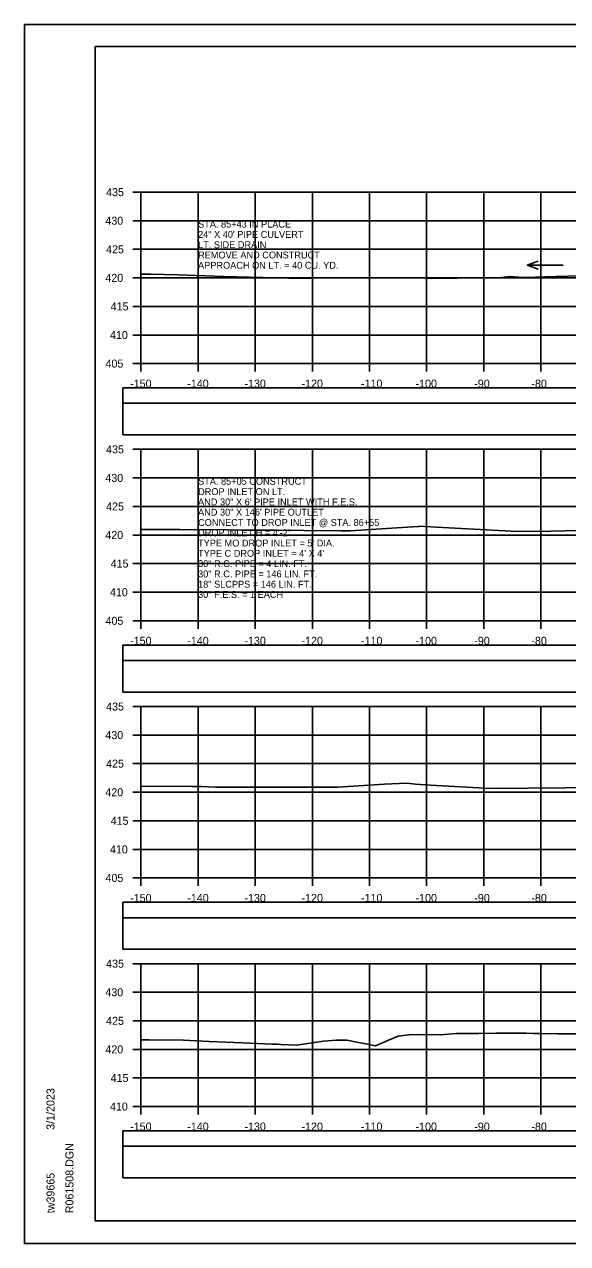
# Model space of a CAD drawing. Extents: x 1371057 to 1372761, y 380005 to 390517.
# Drawn here: x 1371390.5 to 1371485.5, y 388325.3 to 388538.6 of the extents above; entities that cross this region are included whole.
import ezdxf

# ---------------------------------------------------------------- set-up
doc = ezdxf.new("R2010")
doc.units = 0
for name, color, linetype in [('R_Axis', 7, 'Continuous'), ('R_Axis Annot', 7, 'Continuous'), ('R_Border', 7, 'Continuous'), ('R_Detour', 7, 'Continuous'), ('R_Dimension', 7, 'Continuous'), ('R_Exist Surface', 7, 'Continuous'), ('R_Grid', 7, 'Continuous'), ('R_No Plot', 7, 'Continuous'), ('R_Water Annot', 7, 'Continuous')]:
    doc.layers.add(name, color=color, linetype=linetype)

msp = doc.modelspace()

# ---------------------------------------------------------------- linework, layer by layer
at = {"layer": 'R_Axis'}
for p, q in [((1371409.47, 388509.24), (1371410.87, 388509.24)), ((1371410.87, 388479.24), (1371410.87, 388509.24)), ((1371409.47, 388504.24), (1371410.87, 388504.24)), ((1371409.47, 388499.24), (1371410.87, 388499.24)), ((1371409.47, 388494.24), (1371410.87, 388494.24)), ((1371409.47, 388489.24), (1371410.87, 388489.24)), ((1371409.47, 388484.24), (1371410.87, 388484.24)), ((1371409.47, 388479.24), (1371410.87, 388479.24)), ((1371410.87, 388479.24), (1371710.87, 388479.24)), ((1371410.87, 388477.84), (1371410.87, 388479.24)), ((1371420.87, 388477.84), (1371420.87, 388479.24)), ((1371430.87, 388477.84), (1371430.87, 388479.24)), ((1371440.87, 388477.84), (1371440.87, 388479.24)), ((1371450.87, 388477.84), (1371450.87, 388479.24)), ((1371460.87, 388477.84), (1371460.87, 388479.24)), ((1371470.87, 388477.84), (1371470.87, 388479.24)), ((1371480.87, 388477.84), (1371480.87, 388479.24)), ((1371409.47, 388464.24), (1371410.87, 388464.24)), ((1371410.87, 388434.24), (1371410.87, 388464.24)), ((1371409.47, 388459.24), (1371410.87, 388459.24)), ((1371409.47, 388454.24), (1371410.87, 388454.24)), ((1371409.47, 388449.24), (1371410.87, 388449.24)), ((1371409.47, 388444.24), (1371410.87, 388444.24)), ((1371409.47, 388439.24), (1371410.87, 388439.24)), ((1371409.47, 388434.24), (1371410.87, 388434.24)), ((1371410.87, 388434.24), (1371710.87, 388434.24)), ((1371410.87, 388432.84), (1371410.87, 388434.24)), ((1371420.87, 388432.84), (1371420.87, 388434.24)), ((1371430.87, 388432.84), (1371430.87, 388434.24)), ((1371440.87, 388432.84), (1371440.87, 388434.24)), ((1371450.87, 388432.84), (1371450.87, 388434.24)), ((1371460.87, 388432.84), (1371460.87, 388434.24)), ((1371470.87, 388432.84), (1371470.87, 388434.24)), ((1371480.87, 388432.84), (1371480.87, 388434.24)), ((1371409.47, 388419.24), (1371410.87, 388419.24)), ((1371410.87, 388389.24), (1371410.87, 388419.24)), ((1371409.47, 388414.24), (1371410.87, 388414.24)), ((1371409.47, 388409.24), (1371410.87, 388409.24)), ((1371409.47, 388404.24), (1371410.87, 388404.24)), ((1371409.47, 388399.24), (1371410.87, 388399.24)), ((1371409.47, 388394.24), (1371410.87, 388394.24)), ((1371409.47, 388389.24), (1371410.87, 388389.24)), ((1371410.87, 388389.24), (1371710.87, 388389.24)), ((1371410.87, 388387.84), (1371410.87, 388389.24)), ((1371420.87, 388387.84), (1371420.87, 388389.24)), ((1371430.87, 388387.84), (1371430.87, 388389.24)), ((1371440.87, 388387.84), (1371440.87, 388389.24)), ((1371450.87, 388387.84), (1371450.87, 388389.24)), ((1371460.87, 388387.84), (1371460.87, 388389.24)), ((1371470.87, 388387.84), (1371470.87, 388389.24)), ((1371480.87, 388387.84), (1371480.87, 388389.24)), ((1371409.47, 388374.24), (1371410.87, 388374.24)), ((1371410.87, 388349.24), (1371410.87, 388374.24)), ((1371409.47, 388369.24), (1371410.87, 388369.24)), ((1371409.47, 388364.24), (1371410.87, 388364.24)), ((1371409.47, 388359.24), (1371410.87, 388359.24)), ((1371409.47, 388354.24), (1371410.87, 388354.24)), ((1371409.47, 388349.24), (1371410.87, 388349.24)), ((1371410.87, 388349.24), (1371710.87, 388349.24)), ((1371410.87, 388347.84), (1371410.87, 388349.24)), ((1371420.87, 388347.84), (1371420.87, 388349.24)), ((1371430.87, 388347.84), (1371430.87, 388349.24)), ((1371440.87, 388347.84), (1371440.87, 388349.24)), ((1371450.87, 388347.84), (1371450.87, 388349.24)), ((1371460.87, 388347.84), (1371460.87, 388349.24)), ((1371470.87, 388347.84), (1371470.87, 388349.24)), ((1371480.87, 388347.84), (1371480.87, 388349.24))]:
    msp.add_line(p, q, dxfattribs=at)
at = {"layer": 'R_Border'}
for p, q in [((1371402.87, 388534.7), (1371719.05, 388534.7)), ((1371402.87, 388329.24), (1371402.87, 388534.7)), ((1371402.87, 388329.24), (1371402.87, 388329.24)), ((1371719.05, 388329.24), (1371402.87, 388329.24))]:
    msp.add_line(p, q, dxfattribs=at)
at = {"layer": 'R_Detour'}
for points in [[(1371407.72, 388472.29), (1371714.03, 388472.29), (1371714.03, 388474.99), (1371407.72, 388474.99)], [(1371407.72, 388427.29), (1371714.03, 388427.29), (1371714.03, 388429.99), (1371407.72, 388429.99)], [(1371407.72, 388382.29), (1371714.03, 388382.29), (1371714.03, 388384.99), (1371407.72, 388384.99)], [(1371407.72, 388342.29), (1371714.03, 388342.29), (1371714.03, 388344.99), (1371407.72, 388344.99)]]:
    msp.add_lwpolyline(points, close=True, dxfattribs=at)
at = {"layer": 'R_Dimension'}
for points in [[(1371407.72, 388466.77), (1371714.03, 388466.77), (1371714.03, 388472.29), (1371407.72, 388472.29)], [(1371407.72, 388421.77), (1371714.03, 388421.77), (1371714.03, 388427.29), (1371407.72, 388427.29)], [(1371407.72, 388376.77), (1371714.03, 388376.77), (1371714.03, 388382.29), (1371407.72, 388382.29)], [(1371407.72, 388336.77), (1371714.03, 388336.77), (1371714.03, 388342.29), (1371407.72, 388342.29)]]:
    msp.add_lwpolyline(points, close=True, dxfattribs=at)
at = {"layer": 'R_Exist Surface'}
for points in [[(1371410.87, 388494.9), (1371412.53, 388494.9), (1371417.37, 388494.75), (1371425.32, 388494.46), (1371436.75, 388494.19), (1371438.05, 388494.21), (1371440.65, 388494.21), (1371447.18, 388494.28), (1371448.92, 388494.26), (1371455.37, 388494.22), (1371460.8, 388494.17), (1371461.74, 388494.15), (1371462.78, 388494.18), (1371463.23, 388494.21), (1371466.21, 388494.2), (1371473.45, 388494.24), (1371475.43, 388494.46), (1371477.76, 388494.3), (1371478.26, 388494.28), (1371481.54, 388494.45), (1371487.67, 388494.61)], [(1371410.87, 388450.2), (1371414.58, 388450.2), (1371416.3, 388450.22), (1371417.19, 388450.21), (1371417.39, 388450.21), (1371417.63, 388450.2), (1371425.89, 388450.15), (1371428.5, 388450.12), (1371432.18, 388450.11), (1371434.42, 388450.1), (1371439.4, 388450.03), (1371445.88, 388449.96), (1371447.54, 388449.96), (1371455.68, 388450.52), (1371459.38, 388450.73), (1371459.51, 388450.73), (1371459.57, 388450.79), (1371462.62, 388450.64), (1371476.78, 388449.86), (1371482.6, 388449.92), (1371487.7, 388450.02)], [(1371410.87, 388405.27), (1371413.33, 388405.3), (1371419.84, 388405.23), (1371421.34, 388405.24), (1371421.47, 388405.24), (1371422.72, 388405.2), (1371423.99, 388405.15), (1371424.39, 388405.15), (1371424.57, 388405.14), (1371432.66, 388405.13), (1371438.07, 388405.11), (1371438.43, 388405.1), (1371438.89, 388405.1), (1371445.33, 388405.1), (1371453.51, 388405.67), (1371457.33, 388405.85), (1371458.91, 388405.63), (1371461.53, 388405.46), (1371472.09, 388404.88), (1371485.19, 388405.03), (1371493.16, 388405.18)], [(1371410.87, 388360.91), (1371412.25, 388360.92), (1371418.34, 388360.84), (1371422.78, 388360.63), (1371428.63, 388360.38), (1371433.82, 388360.17), (1371434.7, 388360.13), (1371435.38, 388360.11), (1371438.08, 388359.96), (1371442.8, 388360.69), (1371445.01, 388360.87), (1371446.8, 388360.85), (1371446.85, 388360.86), (1371446.93, 388360.85), (1371451.9, 388359.87), (1371454.22, 388360.84), (1371455.88, 388361.56), (1371457.74, 388361.78), (1371460.14, 388361.82), (1371463.3, 388361.8), (1371466.02, 388362), (1371469.95, 388362), (1371473.02, 388362.11), (1371478.27, 388362.06), (1371479.53, 388362.03), (1371480.63, 388362.04), (1371483.82, 388361.99), (1371491.66, 388361.98)]]:
    msp.add_lwpolyline(points, dxfattribs=at)
at = {"layer": 'R_Grid'}
for p, q in [((1371410.87, 388509.24), (1371710.87, 388509.24)), ((1371410.87, 388479.24), (1371410.87, 388509.24)), ((1371420.87, 388479.24), (1371420.87, 388509.24)), ((1371430.87, 388479.24), (1371430.87, 388509.24)), ((1371440.87, 388479.24), (1371440.87, 388509.24)), ((1371450.87, 388479.24), (1371450.87, 388509.24)), ((1371460.87, 388479.24), (1371460.87, 388509.24)), ((1371470.87, 388479.24), (1371470.87, 388509.24)), ((1371480.87, 388479.24), (1371480.87, 388509.24)), ((1371410.87, 388504.24), (1371710.87, 388504.24)), ((1371410.87, 388499.24), (1371710.87, 388499.24)), ((1371410.87, 388494.24), (1371710.87, 388494.24)), ((1371410.87, 388489.24), (1371710.87, 388489.24)), ((1371410.87, 388484.24), (1371710.87, 388484.24)), ((1371410.87, 388479.24), (1371710.87, 388479.24)), ((1371410.87, 388464.24), (1371710.87, 388464.24)), ((1371410.87, 388434.24), (1371410.87, 388464.24)), ((1371420.87, 388434.24), (1371420.87, 388464.24)), ((1371430.87, 388434.24), (1371430.87, 388464.24)), ((1371440.87, 388434.24), (1371440.87, 388464.24)), ((1371450.87, 388434.24), (1371450.87, 388464.24)), ((1371460.87, 388434.24), (1371460.87, 388464.24)), ((1371470.87, 388434.24), (1371470.87, 388464.24)), ((1371480.87, 388434.24), (1371480.87, 388464.24)), ((1371410.87, 388459.24), (1371710.87, 388459.24)), ((1371410.87, 388454.24), (1371710.87, 388454.24)), ((1371410.87, 388449.24), (1371710.87, 388449.24)), ((1371410.87, 388444.24), (1371710.87, 388444.24)), ((1371410.87, 388439.24), (1371710.87, 388439.24)), ((1371410.87, 388434.24), (1371710.87, 388434.24)), ((1371410.87, 388419.24), (1371710.87, 388419.24)), ((1371410.87, 388389.24), (1371410.87, 388419.24)), ((1371420.87, 388389.24), (1371420.87, 388419.24)), ((1371430.87, 388389.24), (1371430.87, 388419.24)), ((1371440.87, 388389.24), (1371440.87, 388419.24)), ((1371450.87, 388389.24), (1371450.87, 388419.24)), ((1371460.87, 388389.24), (1371460.87, 388419.24)), ((1371470.87, 388389.24), (1371470.87, 388419.24)), ((1371480.87, 388389.24), (1371480.87, 388419.24)), ((1371410.87, 388414.24), (1371710.87, 388414.24)), ((1371410.87, 388409.24), (1371710.87, 388409.24)), ((1371410.87, 388404.24), (1371710.87, 388404.24)), ((1371410.87, 388399.24), (1371710.87, 388399.24)), ((1371410.87, 388394.24), (1371710.87, 388394.24)), ((1371410.87, 388389.24), (1371710.87, 388389.24)), ((1371410.87, 388374.24), (1371710.87, 388374.24)), ((1371410.87, 388349.24), (1371410.87, 388374.24)), ((1371420.87, 388349.24), (1371420.87, 388374.24)), ((1371430.87, 388349.24), (1371430.87, 388374.24)), ((1371440.87, 388349.24), (1371440.87, 388374.24)), ((1371450.87, 388349.24), (1371450.87, 388374.24)), ((1371460.87, 388349.24), (1371460.87, 388374.24)), ((1371470.87, 388349.24), (1371470.87, 388374.24)), ((1371480.87, 388349.24), (1371480.87, 388374.24)), ((1371410.87, 388369.24), (1371710.87, 388369.24)), ((1371410.87, 388364.24), (1371710.87, 388364.24)), ((1371410.87, 388359.24), (1371710.87, 388359.24)), ((1371410.87, 388354.24), (1371710.87, 388354.24)), ((1371410.87, 388349.24), (1371710.87, 388349.24))]:
    msp.add_line(p, q, dxfattribs=at)
at = {"layer": 'R_No Plot'}
for p, q in [((1371390.47, 388538.6), (1371723.8, 388538.6)), ((1371390.47, 388325.26), (1371723.8, 388325.26))]:
    msp.add_line(p, q, dxfattribs=at)
for points in [[(1371390.46, 388538.6), (1371723.8, 388538.6), (1371723.8, 388325.26), (1371390.46, 388325.26)], [(1371636.79, 388534.7), (1371656.41, 388534.7), (1371656.41, 388524.82), (1371672.52, 388524.82), (1371695.72, 388524.82), (1371695.84, 388496.66), (1371719.05, 388496.66), (1371719.05, 388329.24), (1371402.87, 388329.24), (1371402.87, 388534.7)]]:
    msp.add_lwpolyline(points, close=True, dxfattribs=at)
at = {"layer": 'R_Water Annot'}
for p, q in [((1371478.46, 388496.49), (1371480.38, 388497.19)), ((1371484.75, 388496.49), (1371478.46, 388496.49)), ((1371478.46, 388496.49), (1371480.38, 388495.79))]:
    msp.add_line(p, q, dxfattribs=at)

# ---------------------------------------------------------------- texts
at = {"layer": 'R_Axis Annot'}
for s, p in [('435', (1371404.77, 388508.54)), ('430', (1371404.64, 388503.54)), ('425', (1371404.77, 388498.54)), ('420', (1371404.64, 388493.54)), ('415', (1371405.56, 388488.54)), ('410', (1371405.44, 388483.54)), ('405', (1371404.66, 388478.54)), ('-150', (1371408.98, 388475.04)), ('-140', (1371418.98, 388475.04)), ('-130', (1371428.98, 388475.04)), ('-120', (1371438.98, 388475.04)), ('-110', (1371449.38, 388475.04)), ('-100', (1371458.93, 388475.04)), ('-90', (1371469.21, 388475.04)), ('-80', (1371479.21, 388475.04)), ('435', (1371404.77, 388463.54)), ('430', (1371404.64, 388458.54)), ('425', (1371404.77, 388453.54)), ('420', (1371404.64, 388448.54)), ('415', (1371405.56, 388443.54)), ('410', (1371405.44, 388438.54)), ('405', (1371404.66, 388433.54)), ('-150', (1371408.98, 388430.04)), ('-140', (1371418.98, 388430.04)), ('-130', (1371428.98, 388430.04)), ('-120', (1371438.98, 388430.04)), ('-110', (1371449.38, 388430.04)), ('-100', (1371458.93, 388430.04)), ('-90', (1371469.21, 388430.04)), ('-80', (1371479.21, 388430.04)), ('435', (1371404.77, 388418.54)), ('430', (1371404.64, 388413.54)), ('425', (1371404.77, 388408.54)), ('420', (1371404.64, 388403.54)), ('415', (1371405.56, 388398.54)), ('410', (1371405.44, 388393.54)), ('405', (1371404.66, 388388.54)), ('-150', (1371408.98, 388385.04)), ('-140', (1371418.98, 388385.04)), ('-130', (1371428.98, 388385.04)), ('-120', (1371438.98, 388385.04)), ('-110', (1371449.38, 388385.04)), ('-100', (1371458.93, 388385.04)), ('-90', (1371469.21, 388385.04)), ('-80', (1371479.21, 388385.04)), ('435', (1371404.77, 388373.54)), ('430', (1371404.64, 388368.54)), ('425', (1371404.77, 388363.54)), ('420', (1371404.64, 388358.54)), ('415', (1371405.56, 388353.54)), ('410', (1371405.44, 388348.54)), ('-150', (1371408.98, 388345.04)), ('-140', (1371418.98, 388345.04)), ('-130', (1371428.98, 388345.04)), ('-120', (1371438.98, 388345.04)), ('-110', (1371449.38, 388345.04)), ('-100', (1371458.93, 388345.04)), ('-90', (1371469.21, 388345.04)), ('-80', (1371479.21, 388345.04))]:
    msp.add_text(s, height=1.4, dxfattribs=at).set_placement(p)
at = {"layer": 'R_Border'}
for s, p in [('3/1/2023', (1371395.74, 388345.17)), ('R061508.DGN', (1371399.06, 388330.57)), ('tw39665', (1371395.74, 388330.57))]:
    msp.add_text(s, height=1.4, rotation=90, dxfattribs=at).set_placement(p)
at = {"layer": 'R_Water Annot'}
for s, p in [('STA. 85+43 IN PLACE', (1371420.87, 388503.04)), ('24" X 40\' PIPE CULVERT', (1371420.87, 388501.24)), ('LT. SIDE DRAIN', (1371420.87, 388499.44)), ('REMOVE AND CONSTRUCT', (1371420.87, 388497.64)), ('APPROACH ON LT. = 40 CU. YD.', (1371420.87, 388495.84)), ('STA. 85+05 CONSTRUCT', (1371420.87, 388458.04)), ('DROP INLET ON LT.', (1371420.87, 388456.24)), ('AND 30" X 6\' PIPE INLET WITH F.E.S.', (1371420.87, 388454.44)), ('AND 30" X 146\' PIPE OUTLET', (1371420.87, 388452.64)), ('CONNECT TO DROP INLET @ STA. 86+55', (1371420.87, 388450.84)), ('DROP INLET H = 4\'-2"', (1371420.87, 388449.04)), ("TYPE MO DROP INLET = 5' DIA.", (1371420.87, 388447.24)), ("TYPE C DROP INLET = 4' X 4'", (1371420.87, 388445.44)), ('30" R.C. PIPE = 4 LIN. FT.', (1371420.87, 388443.64)), ('30" R.C. PIPE = 146 LIN. FT.', (1371420.87, 388441.84)), ('18" SLCPPS = 146 LIN. FT. ', (1371420.87, 388440.04)), ('30" F.E.S. = 1 EACH', (1371420.87, 388438.24))]:
    msp.add_text(s, height=1.2, dxfattribs=at).set_placement(p)

doc.saveas('drawing.dxf')
